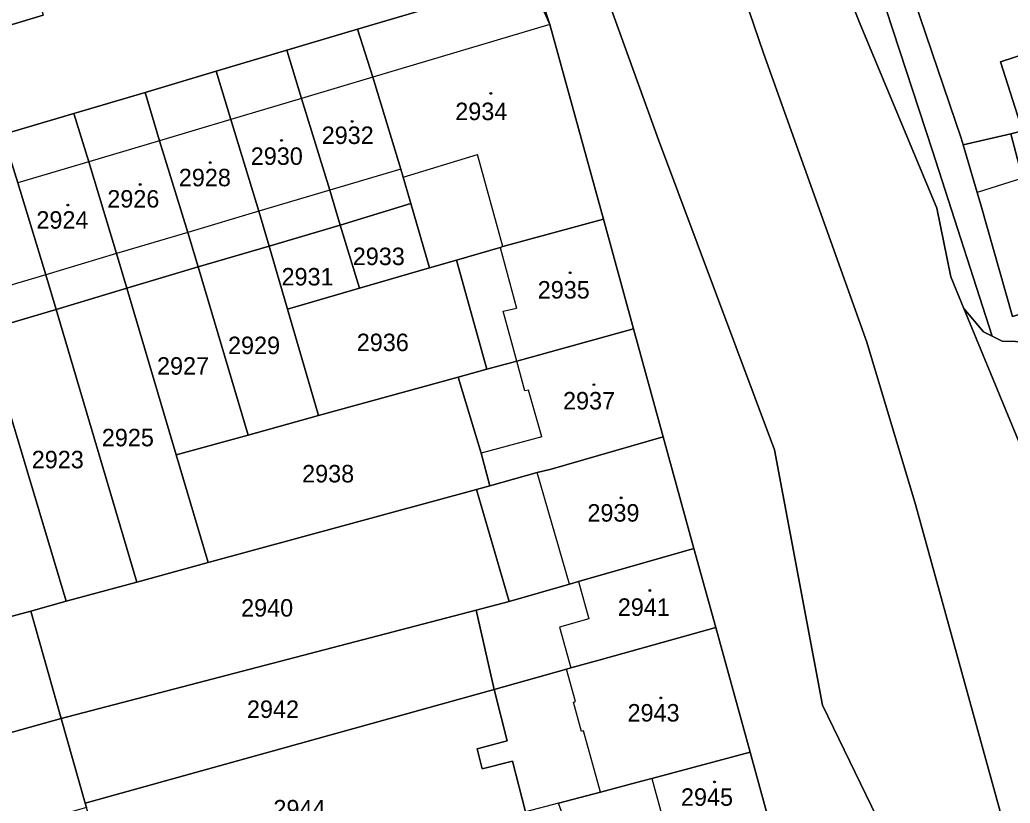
# Model space of a CAD drawing. Extents: x -596233 to -595156, y -1161235 to -1159375.
# Drawn here: x -595481.6 to -595385.4, y -1160657.3 to -1160581.2 of the extents above; entities that cross this region are included whole.
import ezdxf

# ---------------------------------------------------------------- set-up
doc = ezdxf.new("R2010")
doc.units = 0
for name, color, linetype in [('KN_CAR_KR', 7, 'Continuous'), ('KN_KULTURY', 7, 'Continuous'), ('KN_PARC_CIS_POZ', 7, 'Continuous'), ('KN_PARC_CIS_STAV', 7, 'Continuous'), ('KN_PARC_PLOCHA', 7, 'Continuous'), ('parcely_l', 7, 'Continuous')]:
    doc.layers.add(name, color=color, linetype=linetype)

msp = doc.modelspace()

# ---------------------------------------------------------------- linework, layer by layer
at = {"layer": 'KN_CAR_KR'}
for points in [[(-595430.13, -1160581.6), (-595447.33, -1160586.72)], [(-595447.33, -1160586.72), (-595454.26, -1160588.79)], [(-595454.26, -1160588.79), (-595461.12, -1160590.84)], [(-595461.12, -1160590.84), (-595468.05, -1160592.9)], [(-595468.05, -1160592.9), (-595474.94, -1160594.95)], [(-595444.39, -1160596.44), (-595437.17, -1160594.24)], [(-595434.69, -1160603.19), (-595437.17, -1160594.24)], [(-595474.94, -1160594.95), (-595481.82, -1160597.01)], [(-595444.62, -1160595.65), (-595451.53, -1160597.71)], [(-595384.2, -1160596.55), (-595388.61, -1160597.92)], [(-595451.53, -1160597.71), (-595458.4, -1160599.76)], [(-595458.4, -1160599.76), (-595465.3, -1160601.81)], [(-595465.3, -1160601.81), (-595472.23, -1160603.87)], [(-595472.23, -1160603.87), (-595479.11, -1160605.92)], [(-595434.96, -1160603.27), (-595433.37, -1160609.17)], [(-595479.11, -1160605.92), (-595486.03, -1160607.97)], [(-595434.67, -1160609.47), (-595433.37, -1160609.17)], [(-595433.36, -1160614.31), (-595434.67, -1160609.47)], [(-595432.57, -1160617.22), (-595433.36, -1160614.31)], [(-595432.22, -1160617.13), (-595432.57, -1160617.22)], [(-595430.92, -1160621.67), (-595432.22, -1160617.13)], [(-595430.92, -1160621.67), (-595436.81, -1160623.26)], [(-595428.22, -1160635.99), (-595431.36, -1160625.13)], [(-595427.36, -1160635.74), (-595426.35, -1160639.37)], [(-595426.35, -1160639.37), (-595429.21, -1160640.17)], [(-595429.21, -1160640.17), (-595428.1, -1160644.14)], [(-595427.64, -1160647.4), (-595428.51, -1160644.26)], [(-595427.84, -1160647.46), (-595427.64, -1160647.4)], [(-595427.05, -1160650.31), (-595427.84, -1160647.46)], [(-595426.86, -1160650.25), (-595427.05, -1160650.31)], [(-595425.22, -1160656.2), (-595426.86, -1160650.25)], [(-595420.24, -1160654.87), (-595418.65, -1160660.67)]]:
    msp.add_lwpolyline(points, dxfattribs=at)
at = {"layer": 'KN_KULTURY'}
for centre, radius in [((-595435.88, -1160588.3), 0.09), ((-595435.88, -1160588.3), 0.0398), ((-595449.35, -1160591.02), 0.09), ((-595449.35, -1160591.02), 0.0398), ((-595456.21, -1160592.87), 0.09), ((-595456.21, -1160592.87), 0.0398), ((-595463.13, -1160595.03), 0.09), ((-595463.13, -1160595.03), 0.0398), ((-595469.94, -1160597.15), 0.09), ((-595469.94, -1160597.15), 0.0398), ((-595476.96, -1160599.15), 0.09), ((-595476.96, -1160599.15), 0.0398), ((-595428.17, -1160605.73), 0.09), ((-595428.17, -1160605.73), 0.0398), ((-595425.85, -1160616.61), 0.09), ((-595425.85, -1160616.61), 0.0398), ((-595423.21, -1160627.6), 0.09), ((-595423.21, -1160627.6), 0.0398), ((-595420.41, -1160636.62), 0.09), ((-595420.41, -1160636.62), 0.0398), ((-595419.36, -1160647.06), 0.09), ((-595419.36, -1160647.06), 0.0398), ((-595414.14, -1160655.22), 0.09), ((-595414.14, -1160655.22), 0.0398)]:
    msp.add_circle(centre, radius, dxfattribs=at)
at = {"layer": 'KN_PARC_PLOCHA'}
for points in [[(-595372.46, -1160708.61), (-595394.62, -1160628.27), (-595399.34, -1160612.47), (-595409.37, -1160584.4), (-595416.28, -1160564.16), (-595427.75, -1160533.04), (-595463.86, -1160442.98)], [(-595463.86, -1160442.98), (-595427.75, -1160533.04), (-595416.28, -1160564.16), (-595409.37, -1160584.4), (-595399.34, -1160612.47), (-595394.62, -1160628.27), (-595372.46, -1160708.61)], [(-595450.45, -1160453.97), (-595440.26, -1160479.52), (-595435.02, -1160492.76), (-595428.41, -1160509.48), (-595417.51, -1160537.42), (-595406.58, -1160565.06), (-595400.06, -1160581.41), (-595392.54, -1160599.46), (-595391.18, -1160606.14), (-595389.9, -1160609.22), (-595382.6, -1160626.94)], [(-595395.18, -1160665.2), (-595403.64, -1160647.76), (-595408.31, -1160622.95), (-595419.59, -1160592.81), (-595425.82, -1160575.48), (-595430.55, -1160560.86), (-595431.84, -1160557.38), (-595435.5, -1160548.49), (-595451.35, -1160508.39), (-595458.09, -1160491.24), (-595459.53, -1160487.7), (-595467.14, -1160468.43)], [(-595383.61, -1160612.46), (-595386.19, -1160612.37), (-595387.16, -1160611.89), (-595392.95, -1160593.88), (-595397.47, -1160580.14), (-595402.33, -1160567.51), (-595427.63, -1160503.3)], [(-595414.7, -1160529.86), (-595412.76, -1160535.19), (-595412.2, -1160536.52), (-595409.56, -1160542.8), (-595407.09, -1160548.68), (-595404.56, -1160554.7), (-595401.96, -1160560.89), (-595399.54, -1160566.65), (-595399.37, -1160567.08), (-595394.73, -1160579.18), (-595390.17, -1160592.64), (-595389.97, -1160593.31), (-595388.61, -1160597.92), (-595388.25, -1160599.14), (-595385.18, -1160609.98)], [(-595409.09, -1160658.11), (-595410.68, -1160652.32), (-595414.02, -1160640.21), (-595416.14, -1160632.54), (-595419.14, -1160621.69), (-595422.02, -1160611.18), (-595424.94, -1160600.52), (-595430.13, -1160581.6), (-595432.24, -1160575.15), (-595428.3, -1160574.53), (-595427.56, -1160574.7), (-595426.61, -1160575.06), (-595425.82, -1160575.48), (-595419.59, -1160592.81), (-595408.31, -1160622.95), (-595403.64, -1160647.76), (-595395.18, -1160665.2)], [(-595432.24, -1160575.15), (-595430.13, -1160581.6), (-595430.61, -1160580.49)], [(-595435.84, -1160578.2), (-595448.81, -1160582.06), (-595455.7, -1160584.11), (-595462.55, -1160586.15), (-595469.47, -1160588.21), (-595476.39, -1160590.26), (-595483.27, -1160592.31)], [(-595486.39, -1160582.81), (-595479.38, -1160580.7)]]:
    msp.add_lwpolyline(points, dxfattribs=at)
for points in [[(-595387.16, -1160611.89), (-595387.99, -1160611.48), (-595389.9, -1160609.22), (-595391.18, -1160606.14), (-595392.54, -1160599.46), (-595400.06, -1160581.41), (-595406.58, -1160565.06), (-595417.51, -1160537.42), (-595428.41, -1160509.48), (-595435.02, -1160492.76), (-595432.17, -1160491.65), (-595427.63, -1160503.3), (-595402.33, -1160567.51), (-595397.47, -1160580.14), (-595392.95, -1160593.88)], [(-595479.38, -1160580.7), (-595486.39, -1160582.81), (-595487.67, -1160578.08), (-595490.67, -1160567.71), (-595491.67, -1160564.15), (-595484.65, -1160562.03), (-595483.64, -1160565.62), (-595480.69, -1160576)], [(-595383.96, -1160576.44), (-595381.28, -1160583.57), (-595386.35, -1160585.22), (-595384.2, -1160591.95), (-595385.36, -1160592.22), (-595389.97, -1160593.31), (-595390.17, -1160592.64), (-595394.73, -1160579.18), (-595399.37, -1160567.08), (-595395.84, -1160566.53), (-595388.06, -1160565.5), (-595385.96, -1160571.09)], [(-595430.13, -1160581.6), (-595424.94, -1160600.52), (-595434.69, -1160603.19), (-595434.96, -1160603.27), (-595439.2, -1160604.5), (-595441.84, -1160605.27), (-595443.65, -1160599.01), (-595444.39, -1160596.44), (-595444.62, -1160595.65), (-595447.33, -1160586.72), (-595448.81, -1160582.06), (-595435.84, -1160578.2), (-595434.24, -1160578.12), (-595432.73, -1160578.55), (-595431.44, -1160579.43), (-595430.61, -1160580.49)], [(-595443.65, -1160599.01), (-595450.5, -1160601.11), (-595451.53, -1160597.71), (-595454.26, -1160588.79), (-595455.7, -1160584.11), (-595448.81, -1160582.06), (-595447.33, -1160586.72), (-595444.62, -1160595.65), (-595444.39, -1160596.44)], [(-595378.79, -1160594.05), (-595378.58, -1160594.94), (-595384.2, -1160596.55), (-595385.36, -1160592.22), (-595384.2, -1160591.95), (-595386.35, -1160585.22), (-595381.28, -1160583.57)], [(-595450.5, -1160601.11), (-595457.41, -1160603.14), (-595458.4, -1160599.76), (-595461.12, -1160590.84), (-595462.55, -1160586.15), (-595455.7, -1160584.11), (-595454.26, -1160588.79), (-595451.53, -1160597.71)], [(-595457.41, -1160603.14), (-595464.3, -1160605.17), (-595465.3, -1160601.81), (-595468.05, -1160592.9), (-595469.47, -1160588.21), (-595462.55, -1160586.15), (-595461.12, -1160590.84), (-595458.4, -1160599.76)], [(-595464.3, -1160605.17), (-595471.23, -1160607.23), (-595472.23, -1160603.87), (-595474.94, -1160594.95), (-595476.39, -1160590.26), (-595469.47, -1160588.21), (-595468.05, -1160592.9), (-595465.3, -1160601.81)], [(-595471.23, -1160607.23), (-595478.11, -1160609.29), (-595479.11, -1160605.92), (-595481.82, -1160597.01), (-595483.27, -1160592.31), (-595476.39, -1160590.26), (-595474.94, -1160594.95), (-595472.23, -1160603.87)], [(-595478.11, -1160609.29), (-595485.02, -1160611.35), (-595485.26, -1160610.53), (-595486.03, -1160607.97), (-595488.73, -1160599.07), (-595490.17, -1160594.36), (-595483.27, -1160592.31), (-595481.82, -1160597.01), (-595479.11, -1160605.92)], [(-595378.58, -1160594.94), (-595378.27, -1160596.22), (-595375.66, -1160607.22), (-595380.95, -1160608.69), (-595385.18, -1160609.98), (-595388.25, -1160599.14), (-595388.61, -1160597.92), (-595389.97, -1160593.31), (-595385.36, -1160592.22), (-595384.2, -1160596.55)], [(-595441.84, -1160605.27), (-595448.63, -1160607.24), (-595450.5, -1160601.11), (-595443.65, -1160599.01)], [(-595448.63, -1160607.24), (-595455.63, -1160609.27), (-595457.41, -1160603.14), (-595450.5, -1160601.11)], [(-595422.02, -1160611.18), (-595433.36, -1160614.31), (-595436.25, -1160615.11), (-595439.2, -1160604.5), (-595434.96, -1160603.27), (-595434.69, -1160603.19), (-595424.94, -1160600.52)], [(-595455.63, -1160609.27), (-595452.61, -1160619.62), (-595459.44, -1160621.51), (-595464.3, -1160605.17), (-595457.41, -1160603.14)], [(-595436.25, -1160615.11), (-595439.04, -1160615.88), (-595452.61, -1160619.62), (-595455.63, -1160609.27), (-595448.63, -1160607.24), (-595441.84, -1160605.27), (-595439.2, -1160604.5)], [(-595459.44, -1160621.51), (-595466.43, -1160623.44), (-595471.23, -1160607.23), (-595464.3, -1160605.17)], [(-595466.43, -1160623.44), (-595463.33, -1160633.9), (-595470.27, -1160635.79), (-595478.11, -1160609.29), (-595471.23, -1160607.23)], [(-595368.11, -1160614.45), (-595376.86, -1160616.79), (-595378.38, -1160617.43), (-595380.84, -1160619.79), (-595382.24, -1160623.13), (-595382.6, -1160626.94), (-595389.9, -1160609.22), (-595387.99, -1160611.48), (-595387.16, -1160611.89), (-595386.19, -1160612.37), (-595383.61, -1160612.46), (-595369.63, -1160608.77)], [(-595470.27, -1160635.79), (-595477.13, -1160637.66), (-595485.02, -1160611.35), (-595478.11, -1160609.29)], [(-595477.13, -1160637.66), (-595480.58, -1160638.61), (-595484.1, -1160639.57), (-595491.92, -1160613.42), (-595485.02, -1160611.35)], [(-595419.14, -1160621.69), (-595430.01, -1160624.83), (-595431.36, -1160625.13), (-595435.96, -1160626.43), (-595436.81, -1160623.26), (-595439.04, -1160615.88), (-595436.25, -1160615.11), (-595433.36, -1160614.31), (-595422.02, -1160611.18)], [(-595435.96, -1160626.43), (-595437.26, -1160626.79), (-595463.33, -1160633.9), (-595466.43, -1160623.44), (-595459.44, -1160621.51), (-595452.61, -1160619.62), (-595439.04, -1160615.88), (-595436.81, -1160623.26)], [(-595416.14, -1160632.54), (-595427.36, -1160635.74), (-595428.22, -1160635.99), (-595434.09, -1160637.67), (-595437.26, -1160626.79), (-595435.96, -1160626.43), (-595431.36, -1160625.13), (-595430.01, -1160624.83), (-595419.14, -1160621.69)], [(-595434.09, -1160637.67), (-595437.29, -1160638.51), (-595477.62, -1160649.06), (-595480.58, -1160638.61), (-595477.13, -1160637.66), (-595470.27, -1160635.79), (-595463.33, -1160633.9), (-595437.26, -1160626.79)], [(-595414.02, -1160640.21), (-595425.24, -1160643.34), (-595428.1, -1160644.14), (-595428.51, -1160644.26), (-595435.56, -1160646.23), (-595437.29, -1160638.51), (-595434.09, -1160637.67), (-595428.22, -1160635.99), (-595427.36, -1160635.74), (-595416.14, -1160632.54)], [(-595477.62, -1160649.06), (-595514.83, -1160659.44), (-595517.38, -1160659.35), (-595520.51, -1160649.51), (-595497.96, -1160643.35), (-595490.99, -1160641.45), (-595484.1, -1160639.57), (-595480.58, -1160638.61)], [(-595435.56, -1160646.23), (-595475.29, -1160657.28), (-595477.62, -1160649.06), (-595437.29, -1160638.51)], [(-595410.68, -1160652.32), (-595420.24, -1160654.87), (-595421.22, -1160655.13), (-595425.22, -1160656.2), (-595429.3, -1160657.29), (-595432.49, -1160658.14), (-595433.77, -1160653.19), (-595436.71, -1160653.95), (-595437.21, -1160651.99), (-595434.27, -1160651.23), (-595435.56, -1160646.23), (-595428.51, -1160644.26), (-595428.1, -1160644.14), (-595425.24, -1160643.34), (-595414.02, -1160640.21)], [(-595432.49, -1160658.14), (-595457.87, -1160664.79), (-595463.69, -1160666.18), (-595469.62, -1160667.59), (-595472.18, -1160668.23), (-595474.68, -1160659.41), (-595475.17, -1160657.69), (-595475.29, -1160657.28), (-595435.56, -1160646.23), (-595434.27, -1160651.23), (-595437.21, -1160651.99), (-595436.71, -1160653.95), (-595433.77, -1160653.19)], [(-595475.29, -1160657.28), (-595475.17, -1160657.69), (-595485.85, -1160660.76), (-595491.27, -1160662.31), (-595497.51, -1160664.11), (-595514.29, -1160668.92), (-595517.38, -1160659.35), (-595514.83, -1160659.44), (-595477.62, -1160649.06)], [(-595409.09, -1160658.11), (-595418.65, -1160660.67), (-595420.1, -1160661.06), (-595421.02, -1160661.31), (-595421.14, -1160661.34), (-595423.41, -1160662.12), (-595427.11, -1160663.4), (-595428.87, -1160664.01), (-595430.15, -1160664.46), (-595433.08, -1160665.48), (-595433.6, -1160663.61), (-595433.73, -1160663.13), (-595430.84, -1160662.48), (-595429.86, -1160661.15), (-595428.12, -1160660.58), (-595428.25, -1160660.23), (-595430.29, -1160660.96), (-595430.67, -1160659.88), (-595428.63, -1160659.15), (-595429.3, -1160657.29), (-595425.22, -1160656.2), (-595421.22, -1160655.13), (-595420.24, -1160654.87), (-595410.68, -1160652.32)]]:
    msp.add_lwpolyline(points, close=True, dxfattribs=at)
at = {"layer": 'parcely_l'}
for points in [[(-595463.86, -1160442.98), (-595427.75, -1160533.04), (-595416.28, -1160564.16), (-595409.37, -1160584.4), (-595399.34, -1160612.47), (-595394.62, -1160628.27), (-595372.46, -1160708.61), (-595368.77, -1160707.68)], [(-595387.16, -1160611.89), (-595392.95, -1160593.88), (-595397.47, -1160580.14), (-595402.33, -1160567.51), (-595427.63, -1160503.3), (-595432.17, -1160491.65)], [(-595389.9, -1160609.22), (-595391.18, -1160606.14), (-595392.54, -1160599.46), (-595400.06, -1160581.41), (-595406.58, -1160565.06), (-595417.51, -1160537.42), (-595428.41, -1160509.48), (-595435.02, -1160492.76)], [(-595389.97, -1160593.31), (-595390.17, -1160592.64), (-595394.73, -1160579.18), (-595399.37, -1160567.08)], [(-595430.13, -1160581.6), (-595432.24, -1160575.15)], [(-595425.82, -1160575.48), (-595419.59, -1160592.81), (-595408.31, -1160622.95), (-595403.64, -1160647.76), (-595395.18, -1160665.2), (-595393.2, -1160673.97), (-595392.6, -1160684.27)], [(-595448.81, -1160582.06), (-595435.84, -1160578.2), (-595434.24, -1160578.12), (-595432.73, -1160578.55), (-595431.44, -1160579.43), (-595430.61, -1160580.49), (-595430.13, -1160581.6)], [(-595479.38, -1160580.7), (-595486.39, -1160582.81)], [(-595455.7, -1160584.11), (-595448.81, -1160582.06)], [(-595448.81, -1160582.06), (-595447.33, -1160586.72), (-595444.62, -1160595.65), (-595444.39, -1160596.44), (-595443.65, -1160599.01)], [(-595430.13, -1160581.6), (-595424.94, -1160600.52)], [(-595381.28, -1160583.57), (-595386.35, -1160585.22), (-595384.2, -1160591.95), (-595385.36, -1160592.22)], [(-595455.7, -1160584.11), (-595462.55, -1160586.15)], [(-595450.5, -1160601.11), (-595451.53, -1160597.71), (-595454.26, -1160588.79), (-595455.7, -1160584.11)], [(-595469.47, -1160588.21), (-595462.55, -1160586.15)], [(-595462.55, -1160586.15), (-595461.12, -1160590.84), (-595458.4, -1160599.76), (-595457.41, -1160603.14)], [(-595476.39, -1160590.26), (-595469.47, -1160588.21)], [(-595469.47, -1160588.21), (-595468.05, -1160592.9), (-595465.3, -1160601.81), (-595464.3, -1160605.17)], [(-595476.39, -1160590.26), (-595483.27, -1160592.31)], [(-595471.23, -1160607.23), (-595472.23, -1160603.87), (-595474.94, -1160594.95), (-595476.39, -1160590.26)], [(-595483.27, -1160592.31), (-595481.82, -1160597.01), (-595479.11, -1160605.92), (-595478.11, -1160609.29)], [(-595385.36, -1160592.22), (-595389.97, -1160593.31)], [(-595389.97, -1160593.31), (-595388.61, -1160597.92), (-595388.25, -1160599.14), (-595385.18, -1160609.98), (-595380.95, -1160608.69), (-595375.66, -1160607.22)], [(-595443.65, -1160599.01), (-595450.5, -1160601.11)], [(-595441.84, -1160605.27), (-595443.65, -1160599.01)], [(-595457.41, -1160603.14), (-595450.5, -1160601.11)], [(-595450.5, -1160601.11), (-595448.63, -1160607.24)], [(-595424.94, -1160600.52), (-595434.69, -1160603.19), (-595434.96, -1160603.27), (-595439.2, -1160604.5)], [(-595424.94, -1160600.52), (-595422.02, -1160611.18)], [(-595464.3, -1160605.17), (-595457.41, -1160603.14)], [(-595457.41, -1160603.14), (-595455.63, -1160609.27)], [(-595439.2, -1160604.5), (-595441.84, -1160605.27)], [(-595436.25, -1160615.11), (-595439.2, -1160604.5)], [(-595464.3, -1160605.17), (-595471.23, -1160607.23)], [(-595459.44, -1160621.51), (-595464.3, -1160605.17)], [(-595448.63, -1160607.24), (-595441.84, -1160605.27)], [(-595478.11, -1160609.29), (-595471.23, -1160607.23)], [(-595471.23, -1160607.23), (-595466.43, -1160623.44)], [(-595448.63, -1160607.24), (-595455.63, -1160609.27)], [(-595387.16, -1160611.89), (-595386.19, -1160612.37), (-595383.61, -1160612.46), (-595369.63, -1160608.77)], [(-595485.02, -1160611.35), (-595478.11, -1160609.29)], [(-595478.11, -1160609.29), (-595470.27, -1160635.79)], [(-595455.63, -1160609.27), (-595452.61, -1160619.62)], [(-595382.6, -1160626.94), (-595389.9, -1160609.22)], [(-595389.9, -1160609.22), (-595387.99, -1160611.48), (-595387.16, -1160611.89)], [(-595477.13, -1160637.66), (-595485.02, -1160611.35)], [(-595422.02, -1160611.18), (-595433.36, -1160614.31), (-595436.25, -1160615.11)], [(-595419.14, -1160621.69), (-595422.02, -1160611.18)], [(-595439.04, -1160615.88), (-595436.25, -1160615.11)], [(-595452.61, -1160619.62), (-595439.04, -1160615.88)], [(-595439.04, -1160615.88), (-595436.81, -1160623.26), (-595435.96, -1160626.43)], [(-595459.44, -1160621.51), (-595452.61, -1160619.62)], [(-595466.43, -1160623.44), (-595459.44, -1160621.51)], [(-595435.96, -1160626.43), (-595431.36, -1160625.13), (-595430.01, -1160624.83), (-595419.14, -1160621.69)], [(-595419.14, -1160621.69), (-595416.14, -1160632.54)], [(-595463.33, -1160633.9), (-595466.43, -1160623.44)], [(-595437.26, -1160626.79), (-595463.33, -1160633.9)], [(-595435.96, -1160626.43), (-595437.26, -1160626.79)], [(-595434.09, -1160637.67), (-595437.26, -1160626.79)], [(-595416.14, -1160632.54), (-595427.36, -1160635.74), (-595428.22, -1160635.99), (-595434.09, -1160637.67)], [(-595414.02, -1160640.21), (-595416.14, -1160632.54)], [(-595470.27, -1160635.79), (-595463.33, -1160633.9)], [(-595477.13, -1160637.66), (-595470.27, -1160635.79)], [(-595480.58, -1160638.61), (-595477.13, -1160637.66)], [(-595434.09, -1160637.67), (-595437.29, -1160638.51)], [(-595484.1, -1160639.57), (-595480.58, -1160638.61)], [(-595480.58, -1160638.61), (-595477.62, -1160649.06)], [(-595437.29, -1160638.51), (-595477.62, -1160649.06)], [(-595437.29, -1160638.51), (-595435.56, -1160646.23)], [(-595414.02, -1160640.21), (-595425.24, -1160643.34), (-595428.1, -1160644.14), (-595428.51, -1160644.26), (-595435.56, -1160646.23)], [(-595410.68, -1160652.32), (-595414.02, -1160640.21)], [(-595435.56, -1160646.23), (-595475.29, -1160657.28)], [(-595435.56, -1160646.23), (-595434.27, -1160651.23), (-595437.21, -1160651.99), (-595436.71, -1160653.95), (-595433.77, -1160653.19), (-595432.49, -1160658.14)], [(-595477.62, -1160649.06), (-595514.83, -1160659.44), (-595517.38, -1160659.35)], [(-595475.29, -1160657.28), (-595477.62, -1160649.06)], [(-595410.68, -1160652.32), (-595420.24, -1160654.87), (-595421.22, -1160655.13), (-595425.22, -1160656.2), (-595429.3, -1160657.29)], [(-595409.09, -1160658.11), (-595410.68, -1160652.32)], [(-595475.29, -1160657.28), (-595475.17, -1160657.69)]]:
    msp.add_lwpolyline(points, dxfattribs=at)

# ---------------------------------------------------------------- texts
at = {"layer": 'KN_PARC_CIS_POZ'}
for s, p in [('2933', (-595449.2866, -1160604.99)), ('2931', (-595456.2066, -1160606.97)), ('2936', (-595448.8966, -1160613.35)), ('2929', (-595461.4066, -1160613.64)), ('2927', (-595468.3066, -1160615.64)), ('2925', (-595473.6666, -1160622.6)), ('2923', (-595480.4766, -1160624.74)), ('2938', (-595454.2066, -1160626.11)), ('2940', (-595460.1366, -1160639.15)), ('2942', (-595459.5666, -1160649)), ('2944', (-595456.9966, -1160658.67))]:
    msp.add_text(s, height=1.7, dxfattribs=at).set_placement(p)
at = {"layer": 'KN_PARC_CIS_STAV'}
for s, p in [('2934', (-595439.3266, -1160590.9)), ('2932', (-595452.3066, -1160593.22)), ('2930', (-595459.1966, -1160595.25)), ('2928', (-595466.1866, -1160597.33)), ('2926', (-595473.1366, -1160599.4)), ('2924', (-595480.0266, -1160601.45)), ('2935', (-595431.3166, -1160608.24)), ('2937', (-595428.8566, -1160619.02)), ('2939', (-595426.4866, -1160629.92)), ('2941', (-595423.5366, -1160639.08)), ('2943', (-595422.5866, -1160649.35)), ('2945', (-595417.3966, -1160657.54))]:
    msp.add_text(s, height=1.7, dxfattribs=at).set_placement(p)

doc.saveas('drawing.dxf')
